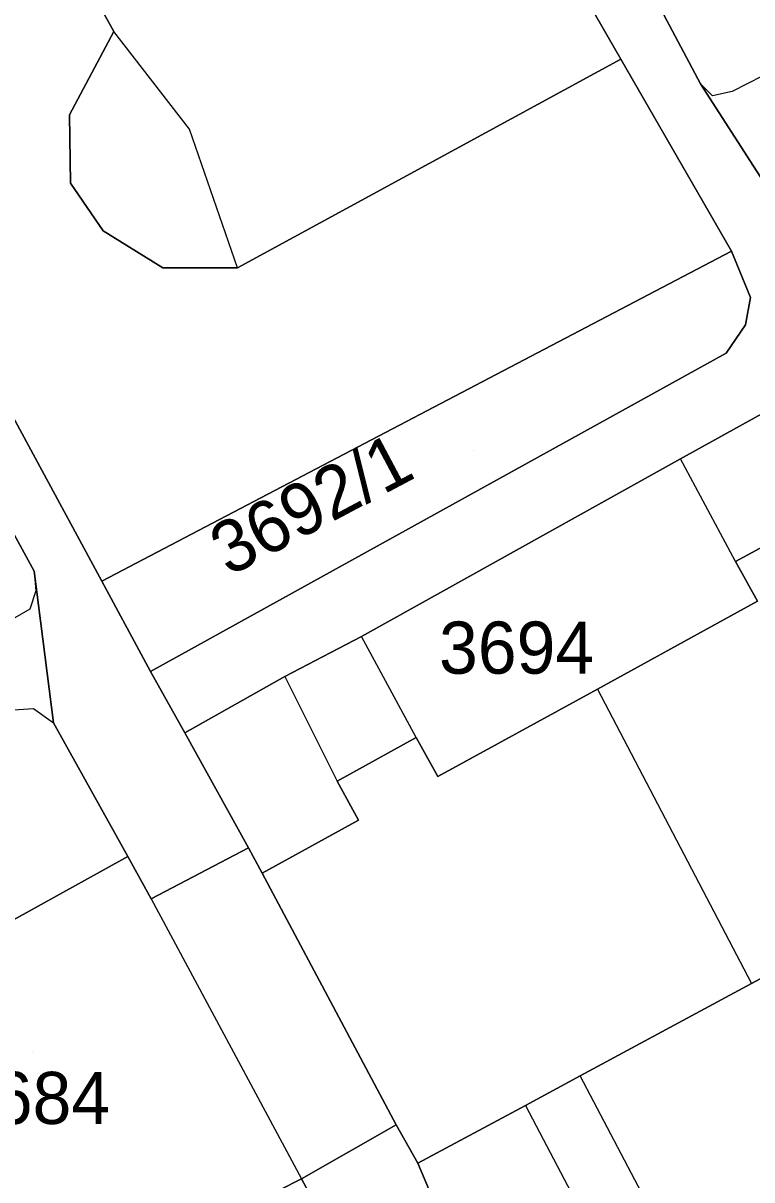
# Model space of a CAD drawing. Extents: x -262715 to -259381, y -1237238 to -1231182.
# Drawn here: x -261788.7 to -261760.76, y -1235719.16 to -1235674.76 of the extents above; entities that cross this region are included whole.
import ezdxf

# ---------------------------------------------------------------- set-up
doc = ezdxf.new("R2010")
doc.units = 0
for name, color, linetype in [('body_kn', 7, 'Continuous'), ('kladpar_druhypozemkov', 7, 'Continuous'), ('kladpar_hranice', 7, 'Continuous'), ('kladpar_parcelnecisla', 7, 'Continuous'), ('kladpar_plochy', 7, 'Continuous'), ('zappar_hrandruhpozemk', 7, 'Continuous')]:
    doc.layers.add(name, color=color, linetype=linetype)

msp = doc.modelspace()

# ---------------------------------------------------------------- linework, layer by layer
at = {"layer": 'body_kn'}
for p, q in [((-261785.22, -1235675.09), (-261785.22, -1235675.09)), ((-261765.78, -1235676.15), (-261765.78, -1235676.15)), ((-261762.72, -1235677.09), (-261762.72, -1235677.09)), ((-261762.27, -1235677.56), (-261762.27, -1235677.56)), ((-261761.51, -1235677.39), (-261761.51, -1235677.39)), ((-261786.92, -1235678.28), (-261786.92, -1235678.28)), ((-261782.32, -1235678.83), (-261782.32, -1235678.83)), ((-261786.89, -1235680.9), (-261786.89, -1235680.9)), ((-261785.63, -1235682.73), (-261785.63, -1235682.73)), ((-261761.54, -1235683.52), (-261761.54, -1235683.52)), ((-261761.54, -1235683.52), (-261761.54, -1235683.52)), ((-261783.34, -1235684.15), (-261783.34, -1235684.15)), ((-261780.48, -1235684.16), (-261780.48, -1235684.16)), ((-261780.48, -1235684.16), (-261780.48, -1235684.16)), ((-261760.81, -1235685.29), (-261760.81, -1235685.29)), ((-261761, -1235686.34), (-261761, -1235686.34)), ((-261761.74, -1235687.43), (-261761.74, -1235687.43)), ((-261763.49, -1235691.48), (-261763.49, -1235691.48)), ((-261761.38, -1235695.42), (-261761.38, -1235695.42)), ((-261761.38, -1235695.42), (-261761.38, -1235695.42)), ((-261788.28, -1235695.79), (-261788.28, -1235695.79)), ((-261788.28, -1235695.79), (-261788.28, -1235695.79)), ((-261785.68, -1235696.18), (-261785.68, -1235696.18)), ((-261788.21, -1235696.55), (-261788.21, -1235696.55)), ((-261788.45, -1235697.26), (-261788.45, -1235697.26)), ((-261775.72, -1235698.3), (-261775.72, -1235698.3)), ((-261783.82, -1235699.64), (-261783.82, -1235699.64)), ((-261778.66, -1235699.84), (-261778.66, -1235699.84)), ((-261778.66, -1235699.84), (-261778.66, -1235699.84)), ((-261766.67, -1235700.32), (-261766.67, -1235700.32)), ((-261766.67, -1235700.32), (-261766.67, -1235700.32)), ((-261788.3, -1235701.06), (-261788.3, -1235701.06)), ((-261787.53, -1235701.61), (-261787.53, -1235701.61)), ((-261782.5, -1235702), (-261782.5, -1235702)), ((-261773.63, -1235702.18), (-261773.63, -1235702.18)), ((-261773.63, -1235702.18), (-261773.63, -1235702.18)), ((-261776.66, -1235703.85), (-261776.66, -1235703.85)), ((-261772.8, -1235703.68), (-261772.8, -1235703.68)), ((-261775.84, -1235705.35), (-261775.84, -1235705.35)), ((-261780.06, -1235706.41), (-261780.06, -1235706.41)), ((-261784.69, -1235706.75), (-261784.69, -1235706.75)), ((-261779.54, -1235707.38), (-261779.54, -1235707.38)), ((-261783.79, -1235708.37), (-261783.79, -1235708.37)), ((-261783.79, -1235708.37), (-261783.79, -1235708.37)), ((-261760.77, -1235711.62), (-261760.77, -1235711.62)), ((-261767.34, -1235715.16), (-261767.34, -1235715.16)), ((-261769.44, -1235716.3), (-261769.44, -1235716.3)), ((-261769.44, -1235716.3), (-261769.44, -1235716.3)), ((-261774.4, -1235717.04), (-261774.4, -1235717.04)), ((-261773.56, -1235718.52), (-261773.56, -1235718.52)), ((-261778.03, -1235719.11), (-261778.03, -1235719.11)), ((-261778.03, -1235719.11), (-261778.03, -1235719.11))]:
    msp.add_line(p, q, dxfattribs=at)
at = {"layer": 'kladpar_druhypozemkov'}
for p, q in [((-261771.43, -1235691.17), (-261771.43, -1235691.17)), ((-261769.63, -1235698.45), (-261769.63, -1235698.45)), ((-261788.33, -1235714.21), (-261788.33, -1235714.21))]:
    msp.add_line(p, q, dxfattribs=at)
at = {"layer": 'kladpar_hranice'}
for points in [[(-261842.44, -1235592.25), (-261809.78, -1235651.59), (-261785.68, -1235696.18), (-261783.82, -1235699.64), (-261782.5, -1235702), (-261780.06, -1235706.41), (-261783.79, -1235708.37), (-261784.69, -1235706.75), (-261787.53, -1235701.61), (-261788.28, -1235695.79), (-261794.07, -1235685.2), (-261796.58, -1235680.49), (-261799.81, -1235674.49), (-261802.57, -1235669.38), (-261807.95, -1235659.45), (-261810.6, -1235654.54), (-261813.59, -1235649), (-261816.16, -1235644.33), (-261821.79, -1235634.08)], [(-261793.56, -1235642.86), (-261771.61, -1235666.01), (-261765.78, -1235676.15), (-261780.48, -1235684.16), (-261783.34, -1235684.15), (-261785.63, -1235682.73), (-261786.89, -1235680.9), (-261786.92, -1235678.28), (-261785.22, -1235675.09), (-261788.18, -1235669.77), (-261790.97, -1235669.73), (-261793.34, -1235668.35), (-261794.56, -1235666.02), (-261794.55, -1235663.58), (-261792.74, -1235660.97), (-261795.77, -1235655.64), (-261797.7, -1235656.01), (-261800, -1235655.29), (-261801.67, -1235653.66), (-261802.55, -1235651.24), (-261802.11, -1235648.87), (-261800.44, -1235646.76), (-261793.56, -1235642.86)], [(-261790.97, -1235669.73), (-261788.18, -1235669.77), (-261785.22, -1235675.09), (-261786.92, -1235678.28), (-261786.89, -1235680.9), (-261785.63, -1235682.73), (-261783.34, -1235684.15), (-261780.48, -1235684.16), (-261765.78, -1235676.15), (-261761.54, -1235683.52), (-261785.68, -1235696.18), (-261809.78, -1235651.59)], [(-261768.76, -1235665.72), (-261762.72, -1235677.09), (-261760.69, -1235680.26), (-261760.27, -1235680.91), (-261758.82, -1235683.63), (-261758.26, -1235684.15), (-261757.4, -1235684.15), (-261754.52, -1235682.79), (-261752.77, -1235685.73), (-261754.45, -1235686.65), (-261760.51, -1235689.83), (-261763.49, -1235691.48), (-261775.72, -1235698.3), (-261778.66, -1235699.84), (-261782.5, -1235702), (-261783.82, -1235699.64), (-261761.74, -1235687.43), (-261761, -1235686.34), (-261760.81, -1235685.29), (-261761.54, -1235683.52), (-261765.78, -1235676.15), (-261771.61, -1235666.01)], [(-261762.39, -1235669.41), (-261758.82, -1235676), (-261757.72, -1235678.03), (-261755.38, -1235682.34), (-261754.91, -1235682.08), (-261754.52, -1235682.79), (-261757.4, -1235684.15), (-261758.26, -1235684.15), (-261758.82, -1235683.63), (-261760.27, -1235680.91), (-261760.69, -1235680.26), (-261762.72, -1235677.09), (-261768.76, -1235665.72)], [(-261769.34, -1235728.5), (-261773.56, -1235718.52), (-261769.44, -1235716.3), (-261767.34, -1235715.16), (-261760.77, -1235711.62), (-261754.19, -1235708.07), (-261752.22, -1235707), (-261747.92, -1235704.68), (-261749.18, -1235701.91), (-261733.21, -1235693.24), (-261737.88, -1235684.75), (-261740.5, -1235686.19), (-261741.57, -1235684.25), (-261740.61, -1235683.72), (-261742.41, -1235680.43)], [(-261761.54, -1235683.52), (-261760.81, -1235685.29), (-261761, -1235686.34), (-261761.74, -1235687.43), (-261783.82, -1235699.64), (-261785.68, -1235696.18), (-261761.54, -1235683.52)], [(-261794.07, -1235685.2), (-261788.28, -1235695.79), (-261787.53, -1235701.61), (-261784.69, -1235706.75), (-261790.03, -1235709.7)], [(-261754.45, -1235686.65), (-261751.71, -1235692.1), (-261753.24, -1235692.95), (-261757.49, -1235695.28), (-261758.32, -1235693.76), (-261761.38, -1235695.42), (-261760.54, -1235696.95), (-261766.67, -1235700.32), (-261772.8, -1235703.68), (-261773.63, -1235702.18), (-261776.66, -1235703.85), (-261775.84, -1235705.35), (-261779.54, -1235707.38), (-261780.06, -1235706.41), (-261782.5, -1235702), (-261778.66, -1235699.84), (-261775.72, -1235698.3), (-261763.49, -1235691.48), (-261760.51, -1235689.83), (-261754.45, -1235686.65)], [(-261789.32, -1235744.33), (-261772.02, -1235732.49), (-261771.6, -1235731.95), (-261771.57, -1235731.11), (-261778.03, -1235719.11), (-261774.4, -1235717.04), (-261773.56, -1235718.52), (-261769.34, -1235728.5), (-261768.64, -1235729.32), (-261767.88, -1235729.38), (-261767.49, -1235729.41), (-261764.3, -1235727.21), (-261760.74, -1235724.75), (-261750.28, -1235717.66), (-261746.09, -1235714.82), (-261743.34, -1235712.7), (-261738.81, -1235708.72), (-261732.7, -1235702.38), (-261728.83, -1235696.49), (-261726.07, -1235688.93)], [(-261753.24, -1235692.95), (-261749.18, -1235701.91), (-261747.92, -1235704.68), (-261752.22, -1235707), (-261754.19, -1235708.07), (-261760.77, -1235711.62), (-261767.34, -1235715.16), (-261769.44, -1235716.3), (-261773.56, -1235718.52), (-261774.4, -1235717.04), (-261779.54, -1235707.38), (-261775.84, -1235705.35), (-261776.66, -1235703.85), (-261773.63, -1235702.18), (-261772.8, -1235703.68), (-261766.67, -1235700.32), (-261760.54, -1235696.95), (-261761.38, -1235695.42), (-261758.32, -1235693.76), (-261757.49, -1235695.28), (-261753.24, -1235692.95)], [(-261791.19, -1235707.6), (-261790.03, -1235709.7), (-261784.69, -1235706.75), (-261783.79, -1235708.37), (-261780.06, -1235706.41), (-261779.54, -1235707.38), (-261774.4, -1235717.04), (-261778.03, -1235719.11), (-261781.45, -1235720.86), (-261781.92, -1235719.95), (-261783.82, -1235720.96), (-261782.41, -1235723.59), (-261790.93, -1235728.12), (-261799.6, -1235712.11), (-261791.19, -1235707.6)], [(-261778.03, -1235719.11), (-261771.57, -1235731.11), (-261771.6, -1235731.95), (-261772.02, -1235732.49), (-261789.32, -1235744.33), (-261790.33, -1235744.3), (-261790.91, -1235743.76), (-261806.68, -1235712.69), (-261805.76, -1235710.7), (-261804.47, -1235709.16), (-261802.05, -1235713.55), (-261799.6, -1235712.11), (-261790.93, -1235728.12), (-261782.41, -1235723.59), (-261783.82, -1235720.96), (-261781.92, -1235719.95), (-261781.45, -1235720.86), (-261778.03, -1235719.11)]]:
    msp.add_lwpolyline(points, dxfattribs=at)
at = {"layer": 'kladpar_plochy'}
for points in [[(-261842.44, -1235592.25), (-261809.78, -1235651.59), (-261785.68, -1235696.18), (-261783.82, -1235699.64), (-261782.5, -1235702), (-261780.06, -1235706.41), (-261783.79, -1235708.37), (-261784.69, -1235706.75), (-261787.53, -1235701.61), (-261788.28, -1235695.79), (-261794.07, -1235685.2), (-261796.58, -1235680.49), (-261799.81, -1235674.49), (-261802.57, -1235669.38), (-261807.95, -1235659.45), (-261810.6, -1235654.54), (-261813.59, -1235649), (-261816.16, -1235644.33), (-261821.79, -1235634.08)], [(-261790.97, -1235669.73), (-261788.18, -1235669.77), (-261785.22, -1235675.09), (-261786.92, -1235678.28), (-261786.89, -1235680.9), (-261785.63, -1235682.73), (-261783.34, -1235684.15), (-261780.48, -1235684.16), (-261765.78, -1235676.15), (-261761.54, -1235683.52), (-261785.68, -1235696.18), (-261809.78, -1235651.59)], [(-261768.76, -1235665.72), (-261762.72, -1235677.09), (-261760.69, -1235680.26), (-261760.27, -1235680.91), (-261758.82, -1235683.63), (-261758.26, -1235684.15), (-261757.4, -1235684.15), (-261754.52, -1235682.79), (-261752.77, -1235685.73), (-261754.45, -1235686.65), (-261760.51, -1235689.83), (-261763.49, -1235691.48), (-261775.72, -1235698.3), (-261778.66, -1235699.84), (-261782.5, -1235702), (-261783.82, -1235699.64), (-261761.74, -1235687.43), (-261761, -1235686.34), (-261760.81, -1235685.29), (-261761.54, -1235683.52), (-261765.78, -1235676.15), (-261771.61, -1235666.01)], [(-261762.39, -1235669.41), (-261758.82, -1235676), (-261757.72, -1235678.03), (-261755.38, -1235682.34), (-261754.91, -1235682.08), (-261754.52, -1235682.79), (-261757.4, -1235684.15), (-261758.26, -1235684.15), (-261758.82, -1235683.63), (-261760.27, -1235680.91), (-261760.69, -1235680.26), (-261762.72, -1235677.09), (-261768.76, -1235665.72)], [(-261794.07, -1235685.2), (-261788.28, -1235695.79), (-261787.53, -1235701.61), (-261784.69, -1235706.75), (-261790.03, -1235709.7)], [(-261789.32, -1235744.33), (-261772.02, -1235732.49), (-261771.6, -1235731.95), (-261771.57, -1235731.11), (-261778.03, -1235719.11), (-261774.4, -1235717.04), (-261773.56, -1235718.52), (-261769.34, -1235728.5), (-261768.64, -1235729.32), (-261767.88, -1235729.38), (-261767.49, -1235729.41), (-261764.3, -1235727.21), (-261760.74, -1235724.75), (-261750.28, -1235717.66), (-261746.09, -1235714.82), (-261743.34, -1235712.7), (-261738.81, -1235708.72), (-261732.7, -1235702.38), (-261728.83, -1235696.49), (-261726.07, -1235688.93)], [(-261769.34, -1235728.5), (-261773.56, -1235718.52), (-261769.44, -1235716.3), (-261767.34, -1235715.16), (-261760.77, -1235711.62), (-261754.19, -1235708.07)]]:
    msp.add_lwpolyline(points, dxfattribs=at)
for points in [[(-261793.56, -1235642.86), (-261771.61, -1235666.01), (-261765.78, -1235676.15), (-261780.48, -1235684.16), (-261783.34, -1235684.15), (-261785.63, -1235682.73), (-261786.89, -1235680.9), (-261786.92, -1235678.28), (-261785.22, -1235675.09), (-261788.18, -1235669.77), (-261790.97, -1235669.73), (-261793.34, -1235668.35), (-261794.56, -1235666.02), (-261794.55, -1235663.58), (-261792.74, -1235660.97), (-261795.77, -1235655.64), (-261797.7, -1235656.01), (-261800, -1235655.29), (-261801.67, -1235653.66), (-261802.55, -1235651.24), (-261802.11, -1235648.87), (-261800.44, -1235646.76)], [(-261761.54, -1235683.52), (-261760.81, -1235685.29), (-261761, -1235686.34), (-261761.74, -1235687.43), (-261783.82, -1235699.64), (-261785.68, -1235696.18)], [(-261754.45, -1235686.65), (-261751.71, -1235692.1), (-261753.24, -1235692.95), (-261757.49, -1235695.28), (-261758.32, -1235693.76), (-261761.38, -1235695.42), (-261760.54, -1235696.95), (-261766.67, -1235700.32), (-261772.8, -1235703.68), (-261773.63, -1235702.18), (-261776.66, -1235703.85), (-261775.84, -1235705.35), (-261779.54, -1235707.38), (-261780.06, -1235706.41), (-261782.5, -1235702), (-261778.66, -1235699.84), (-261775.72, -1235698.3), (-261763.49, -1235691.48), (-261760.51, -1235689.83)], [(-261753.24, -1235692.95), (-261749.18, -1235701.91), (-261747.92, -1235704.68), (-261752.22, -1235707), (-261754.19, -1235708.07), (-261760.77, -1235711.62), (-261767.34, -1235715.16), (-261769.44, -1235716.3), (-261773.56, -1235718.52), (-261774.4, -1235717.04), (-261779.54, -1235707.38), (-261775.84, -1235705.35), (-261776.66, -1235703.85), (-261773.63, -1235702.18), (-261772.8, -1235703.68), (-261766.67, -1235700.32), (-261760.54, -1235696.95), (-261761.38, -1235695.42), (-261758.32, -1235693.76), (-261757.49, -1235695.28)], [(-261791.19, -1235707.6), (-261790.03, -1235709.7), (-261784.69, -1235706.75), (-261783.79, -1235708.37), (-261780.06, -1235706.41), (-261779.54, -1235707.38), (-261774.4, -1235717.04), (-261778.03, -1235719.11), (-261781.45, -1235720.86), (-261781.92, -1235719.95), (-261783.82, -1235720.96), (-261782.41, -1235723.59), (-261790.93, -1235728.12), (-261799.6, -1235712.11)], [(-261778.03, -1235719.11), (-261771.57, -1235731.11), (-261771.6, -1235731.95), (-261772.02, -1235732.49), (-261789.32, -1235744.33), (-261790.33, -1235744.3), (-261790.91, -1235743.76), (-261806.68, -1235712.69), (-261805.76, -1235710.7), (-261804.47, -1235709.16), (-261802.05, -1235713.55), (-261799.6, -1235712.11), (-261790.93, -1235728.12), (-261782.41, -1235723.59), (-261783.82, -1235720.96), (-261781.92, -1235719.95), (-261781.45, -1235720.86)]]:
    msp.add_lwpolyline(points, close=True, dxfattribs=at)
at = {"layer": 'zappar_hrandruhpozemk'}
for p, q in [((-261782.32, -1235678.83), (-261785.22, -1235675.09)), ((-261758.82, -1235676), (-261761.51, -1235677.39)), ((-261780.48, -1235684.16), (-261782.32, -1235678.83)), ((-261761.38, -1235695.42), (-261763.49, -1235691.48)), ((-261788.45, -1235697.26), (-261793.35, -1235700.07)), ((-261773.63, -1235702.18), (-261775.72, -1235698.3)), ((-261778.66, -1235699.84), (-261776.66, -1235703.85)), ((-261766.67, -1235700.32), (-261760.77, -1235711.62)), ((-261783.79, -1235708.37), (-261778.03, -1235719.11)), ((-261762.25, -1235724.84), (-261767.34, -1235715.16)), ((-261769.44, -1235716.3), (-261764.26, -1235726.15))]:
    msp.add_line(p, q, dxfattribs=at)
for points in [[(-261761.51, -1235677.39), (-261762.27, -1235677.56), (-261762.72, -1235677.09)], [(-261788.28, -1235695.79), (-261788.21, -1235696.55), (-261788.45, -1235697.26)], [(-261789.07, -1235701.12), (-261788.3, -1235701.06), (-261787.53, -1235701.61)]]:
    msp.add_lwpolyline(points, dxfattribs=at)

# ---------------------------------------------------------------- texts
at = {"layer": 'kladpar_parcelnecisla'}
msp.add_text('3692/1', height=2, rotation=28, dxfattribs=at).set_placement((-261780.808, -1235696.016))
for s, p in [('3694', (-261772.752, -1235699.73)), ('3684', (-261791.314, -1235717.01))]:
    msp.add_text(s, height=2, dxfattribs=at).set_placement(p)

doc.saveas('drawing.dxf')
